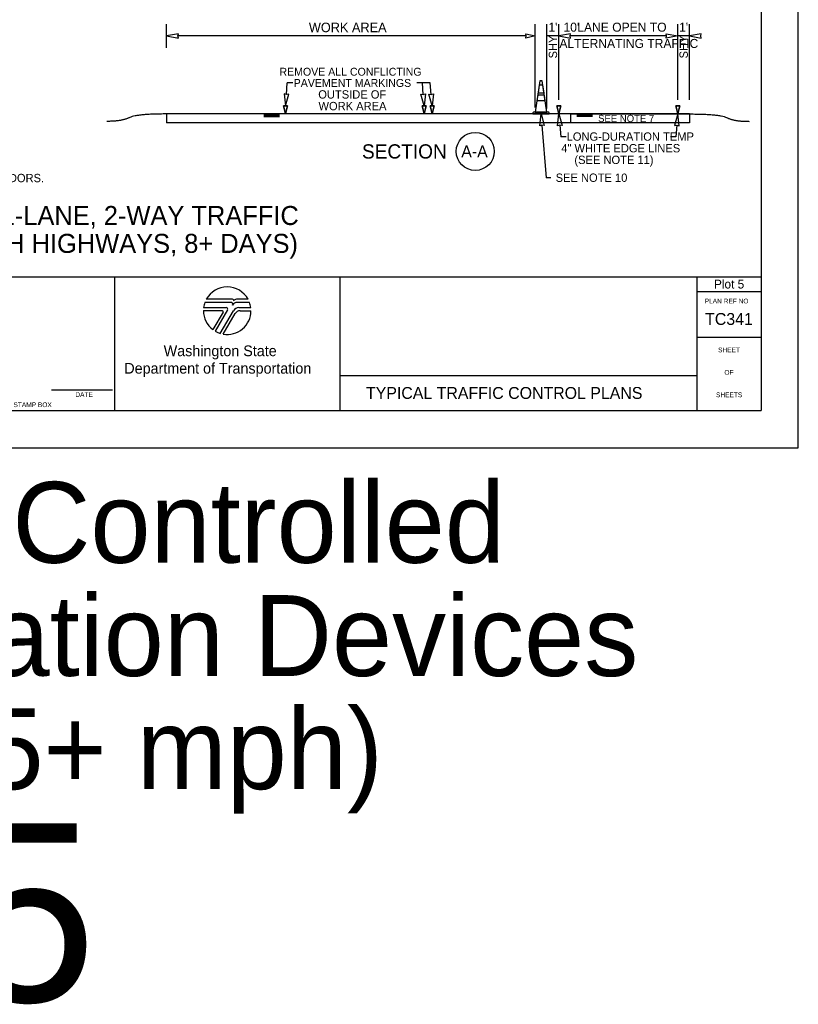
# Model space of a CAD drawing. Extents: x 99977 to 100176, y 99905 to 100011.
# Drawn here: x 100089.51 to 100096.06, y 99995.01 to 100003.29 of the extents above; entities that cross this region are included whole.
import ezdxf

# ---------------------------------------------------------------- set-up
doc = ezdxf.new("R2010")
doc.units = 0
for name, color, linetype in [('SH_DE_DetailHeading1Text', 7, 'Continuous'), ('SH_GI_GeneralNotesBodyText', 7, 'Continuous'), ('SH_GI_PlotLimits', 7, 'Continuous'), ('SH_GI_SheetBorder', 7, 'Continuous'), ('SH_GI_SheetLocationText', 7, 'Continuous'), ('SH_GI_SheetTextInCells', 7, 'Continuous'), ('SH_GI_TitleBlockText', 7, 'Continuous'), ('SH_GI_WSDOTLogo', 7, 'Continuous'), ('TR_WZ_TrafficConeElev', 7, 'Continuous'), ('TR_WZ_WorkZoneDetails', 7, 'Continuous'), ('TR_WZ_WorkZoneTextCurrent', 7, 'Continuous')]:
    doc.layers.add(name, color=color, linetype=linetype)

msp = doc.modelspace()

# ---------------------------------------------------------------- linework, layer by layer
at = {"layer": 'SH_GI_PlotLimits'}
msp.add_lwpolyline([(100079.0625, 99999.6875), (100096.0625, 99999.6875), (100096.0625, 100010.6875), (100079.0625, 100010.6875)], close=True, dxfattribs=at)
at = {"layer": 'SH_GI_SheetBorder'}
for p, q in [((100095.75, 100010.375), (100095.75, 100000)), ((100080, 100001.1259), (100095.75, 100001.1259)), ((100090.3089, 100001.1259), (100090.3089, 100000)), ((100092.2055, 100001.1259), (100092.2055, 100000)), ((100095.2079, 100001.1259), (100095.2079, 100000)), ((100095.2079, 100001.0008), (100095.75, 100001.0008)), ((100095.2079, 100000.6176), (100095.75, 100000.6176)), ((100092.2055, 100000.2955), (100095.2079, 100000.2955)), ((100089.7797, 100000.1733), (100090.2914, 100000.1733)), ((100080, 100000), (100095.75, 100000))]:
    msp.add_line(p, q, dxfattribs=at)
at = {"layer": 'SH_GI_WSDOTLogo'}
for p, q in [((100091.2894, 100000.9094), (100091.0697, 100000.9094)), ((100091.303, 100000.9354), (100091.0815, 100000.9354)), ((100091.433, 100000.9354), (100091.3351, 100000.9354)), ((100091.343, 100000.9094), (100091.3429, 100000.9094)), ((100091.4448, 100000.9094), (100091.343, 100000.9094)), ((100091.0572, 100000.84), (100091.2148, 100000.84)), ((100091.059, 100000.8661), (100091.2496, 100000.8661)), ((100091.222, 100000.8277), (100091.1364, 100000.6807)), ((100091.261, 100000.8464), (100091.1567, 100000.6672)), ((100091.1989, 100000.6487), (100091.3089, 100000.839)), ((100091.2244, 100000.6428), (100091.3242, 100000.8156)), ((100091.3558, 100000.8661), (100091.4555, 100000.8661)), ((100091.3655, 100000.8394), (100091.4572, 100000.8394))]:
    msp.add_line(p, q, dxfattribs=at)
for centre, radius, start, end in [((100091.2572, 100000.84), 0.2, 28.47865, 151.53204), ((100091.2572, 100000.84), 0.2, 159.69598, 172.50569), ((100091.2894, 100000.8946), 0.0148, 327.8418, 89.99855), ((100091.3429, 100000.861), 0.0484, 89.99529, 147.82376), ((100091.303, 100000.9263), 0.00903, 329.87418, 90.00328), ((100091.3352, 100000.9066), 0.0287, 90.00721, 148.16763), ((100091.2572, 100000.84), 0.2, 7.49431, 20.29406), ((100091.2572, 100000.84), 0.2, 179.99864, 232.84327), ((100091.2149, 100000.8318), 0.0082, 329.74356, 90), ((100091.2572, 100000.84), 0.2, 260.54554, 359.80857), ((100091.2497, 100000.853), 0.0131, 329.76834, 90), ((100091.3558, 100000.8119), 0.0542, 90, 149.99738), ((100091.3654, 100000.7918), 0.0476, 90, 150.05432), ((100091.2572, 100000.84), 0.2, 239.79292, 253.0448)]:
    msp.add_arc(centre, radius, start, end, dxfattribs=at)
at = {"layer": 'TR_WZ_TrafficConeElev'}
for p, q in [((100093.8828, 100002.7369), (100093.8728, 100002.6719)), ((100093.913, 100002.7369), (100093.8828, 100002.7369)), ((100093.923, 100002.6719), (100093.913, 100002.7369)), ((100093.8697, 100002.6519), (100093.8628, 100002.6069)), ((100093.926, 100002.6519), (100093.8697, 100002.6519)), ((100093.8728, 100002.6719), (100093.923, 100002.6719)), ((100093.9329, 100002.6069), (100093.926, 100002.6519)), ((100093.8628, 100002.6069), (100093.9329, 100002.6069)), ((100093.8335, 100002.5094), (100093.8285, 100002.5044)), ((100093.8285, 100002.5044), (100093.8285, 100002.4944)), ((100093.8285, 100002.4944), (100093.9673, 100002.4944)), ((100093.8479, 100002.5094), (100093.8335, 100002.5094)), ((100093.9673, 100002.5044), (100093.9623, 100002.5094)), ((100093.9673, 100002.4944), (100093.9673, 100002.5044))]:
    msp.add_line(p, q, dxfattribs=at)
msp.add_lwpolyline([(100093.8479, 100002.5094), (100093.9479, 100002.5094), (100093.9073, 100002.7744), (100093.8885, 100002.7744)], close=True, dxfattribs=at)
msp.add_lwpolyline([(100093.8479, 100002.5094), (100093.9479, 100002.5094), (100093.9073, 100002.7744), (100093.8885, 100002.7744)], close=True, dxfattribs=at)
msp.add_lwpolyline([(100093.9623, 100002.5094), (100093.9479, 100002.5094), (100093.8479, 100002.5094)], dxfattribs=at)
at = {"layer": 'TR_WZ_WorkZoneDetails'}
for p, q in [((100090.7479, 100003.0504), (100090.7479, 100003.2504)), ((100093.8479, 100002.5494), (100093.8479, 100003.2504)), ((100093.9479, 100002.5394), (100093.9479, 100003.2504)), ((100094.0479, 100002.6142), (100094.0479, 100003.2504)), ((100095.0479, 100002.6142), (100095.0479, 100003.2504)), ((100095.1479, 100002.6142), (100095.1479, 100003.2504)), ((100093.7729, 100003.1504), (100090.8416, 100003.1504)), ((100094.0479, 100003.1504), (100093.9479, 100003.1504)), ((100094.9542, 100003.1504), (100094.1416, 100003.1504)), ((100095.1479, 100003.1504), (100095.0479, 100003.1504)), ((100091.7553, 100002.6576), (100091.763, 100002.7552)), ((100091.8092, 100002.7552), (100091.763, 100002.7552)), ((100092.966, 100002.7552), (100092.8531, 100002.7552)), ((100092.9071, 100002.6576), (100092.8993, 100002.7552)), ((100092.9737, 100002.6576), (100092.966, 100002.7552)), ((100090.7479, 100002.4944), (100090.7479, 100002.4194)), ((100095.1479, 100002.4944), (100090.7479, 100002.4944)), ((100091.5649, 100002.4891), (100091.6979, 100002.4891)), ((100091.5649, 100002.4835), (100091.6979, 100002.4835)), ((100091.5649, 100002.4779), (100091.6979, 100002.4779)), ((100091.5649, 100002.4726), (100091.6979, 100002.4726)), ((100094.3309, 100002.4887), (100094.1979, 100002.4887)), ((100094.3309, 100002.4831), (100094.1979, 100002.4831)), ((100094.3309, 100002.4774), (100094.1979, 100002.4774)), ((100094.3309, 100002.4722), (100094.1979, 100002.4722)), ((100095.1479, 100002.4944), (100095.1479, 100002.4194)), ((100095.1479, 100002.4194), (100090.7479, 100002.4194)), ((100093.9053, 100002.4009), (100093.9406, 100001.9574)), ((100094.0553, 100002.4009), (100094.0631, 100002.3034)), ((100095.0404, 100002.4009), (100095.0327, 100002.3034)), ((100094.1092, 100002.3034), (100094.0631, 100002.3034)), ((100095.0327, 100002.3034), (100094.9865, 100002.3034)), ((100093.9806, 100001.9574), (100093.9406, 100001.9574))]:
    msp.add_line(p, q, dxfattribs=at)
for points in [[(100090.7479, 100003.1504), (100090.8461, 100003.1312), (100090.8416, 100003.1504), (100090.8461, 100003.1697)], [(100093.8479, 100003.1504), (100093.7693, 100003.1312), (100093.7729, 100003.1504), (100093.7693, 100003.1697)], [(100094.0479, 100003.1504), (100094.1462, 100003.1312), (100094.1416, 100003.1504), (100094.1462, 100003.1697)], [(100095.0479, 100003.1504), (100094.9496, 100003.1312), (100094.9542, 100003.1504), (100094.9496, 100003.1697)], [(100095.1479, 100003.1504), (100095.2462, 100003.1312), (100095.2416, 100003.1504), (100095.2462, 100003.1697)], [(100091.7478, 100002.5642), (100091.7748, 100002.6606), (100091.7552, 100002.6576), (100091.7363, 100002.6637)], [(100092.9145, 100002.5642), (100092.8875, 100002.6606), (100092.9071, 100002.6576), (100092.926, 100002.6637)], [(100092.9812, 100002.5642), (100092.9542, 100002.6606), (100092.9738, 100002.6576), (100092.9926, 100002.6637)], [(100091.7479, 100002.4944), (100091.7312, 100002.5642), (100091.7645, 100002.5642)], [(100092.9145, 100002.4944), (100092.8978, 100002.5642), (100092.9312, 100002.5642)], [(100092.9812, 100002.4944), (100092.9645, 100002.5642), (100092.9978, 100002.5642)], [(100094.0479, 100002.4944), (100094.0312, 100002.5642), (100094.0645, 100002.5642)], [(100095.0479, 100002.4944), (100095.0312, 100002.5642), (100095.0645, 100002.5642)], [(100093.8979, 100002.4944), (100093.9248, 100002.3979), (100093.9053, 100002.4009), (100093.8864, 100002.3949)], [(100094.0479, 100002.4944), (100094.0748, 100002.3979), (100094.0553, 100002.4009), (100094.0364, 100002.3949)], [(100094.1479, 100002.4944), (100095.1479, 100002.4944), (100095.1479, 100002.4194), (100094.1479, 100002.4194)], [(100094.1479, 100002.4944), (100095.1479, 100002.4944), (100095.1479, 100002.4194), (100094.1479, 100002.4194)], [(100095.0479, 100002.4944), (100095.0209, 100002.3979), (100095.0405, 100002.4009), (100095.0593, 100002.3949)]]:
    msp.add_lwpolyline(points, close=True, dxfattribs=at)
for points in [[(100091.7645, 100002.5642), (100091.7312, 100002.5642), (100091.7479, 100002.4944), (100091.7645, 100002.5642)], [(100092.9312, 100002.5642), (100092.8978, 100002.5642), (100092.9145, 100002.4944), (100092.9312, 100002.5642)], [(100092.9978, 100002.5642), (100092.9645, 100002.5642), (100092.9812, 100002.4944), (100092.9978, 100002.5642)], [(100094.0645, 100002.5642), (100094.0312, 100002.5642), (100094.0479, 100002.4944), (100094.0645, 100002.5642)], [(100095.0645, 100002.5642), (100095.0312, 100002.5642), (100095.0479, 100002.4944), (100095.0645, 100002.5642)]]:
    msp.add_lwpolyline(points, dxfattribs=at)
msp.add_circle((100093.3444, 100002.1794), 0.16, dxfattribs=at)
for points in [[(100090.7479, 100002.4944), (100090.4967, 100002.4944), (100090.3712, 100002.4322), (100090.2457, 100002.4322)], [(100095.1479, 100002.4944), (100095.399, 100002.4945), (100095.5245, 100002.4324), (100095.65, 100002.4325)]]:
    msp.add_open_spline(points, degree=2, dxfattribs=at)

# ---------------------------------------------------------------- texts
at = {"layer": 'SH_DE_DetailHeading1Text'}
for s, p in [('SIMPLE TEMPORARY SIGNAL-CONTROLLED ALTERNATING 1-LANE, 2-WAY TRAFFIC', (100083.1573, 100001.5606)), ('25 WZSL + CHANNELIZING DEVICES + RUMBLE STRIPS (45+ MPH HIGHWAYS, 8+ DAYS)', (100082.8287, 100001.3259))]:
    msp.add_text(s, height=0.16, rotation=360, dxfattribs=at).set_placement(p)
at = {"layer": 'SH_GI_GeneralNotesBodyText'}
msp.add_text('ROADWAY WIDTH RESTRICTIONS. 30 DAY NOTICE REQUIRED ON MAJOR FREIGHT CORRIDORS.', height=0.07, rotation=360, dxfattribs=at).set_placement((100085.3222, 100001.9206))
at = {"layer": 'SH_GI_SheetBorder'}
msp.add_text('PLAN REF NO', height=0.040032, dxfattribs=at).set_placement((100095.2747, 100000.9008))
at = {"layer": 'SH_GI_SheetLocationText'}
for s, height, p in [('Plot 5', 0.07425, (100095.3533, 100001.0262)), (' Temp Signal-Controlled', 0.68, (100083.7893, 99998.7191)), ('Alt Traffic w/ Channelization Devices', 0.68, (100079.9592, 99997.7671)), ('& Rumble Strips (45+ mph)', 0.68, (100081.5757, 99996.8151)), ('Plot 5', 1.5, (100085.0265, 99995.0267))]:
    msp.add_text(s, height=height, dxfattribs=at).set_placement(p)
at = {"layer": 'SH_GI_SheetTextInCells'}
for s, height, p in [('Washington State', 0.090072, (100090.7229, 100000.4571)), ('SHEET', 0.04003, (100095.3877, 100000.4896)), ('Department of Transportation', 0.090072, (100090.3916, 100000.3101)), ('OF', 0.04003, (100095.4406, 100000.3008)), ('DATE', 0.04003, (100089.9794, 100000.1141)), ('SHEETS', 0.04003, (100095.3698, 100000.112)), ('P.E. STAMP BOX', 0.040032, (100089.339, 100000.0286))]:
    msp.add_text(s, height=height, dxfattribs=at).set_placement(p)
at = {"layer": 'SH_GI_TitleBlockText'}
for s, p in [('TC341', (100095.2784, 100000.72)), ('TYPICAL TRAFFIC CONTROL PLANS', (100092.4251, 100000.0977))]:
    msp.add_text(s, height=0.1, dxfattribs=at).set_placement(p)
at = {"layer": 'TR_WZ_WorkZoneDetails'}
for s, height, p in [('WORK AREA', 0.08, (100091.9443, 100003.1824)), ("1'", 0.076, (100093.9599, 100003.1864)), ("10'", 0.076, (100094.0867, 100003.1864)), (' LANE OPEN TO', 0.076, (100094.1748, 100003.1864)), ("1'", 0.076, (100095.0595, 100003.1864)), ('ALTERNATING TRAFFIC', 0.076, (100094.0522, 100003.0496))]:
    msp.add_text(s, height=height, dxfattribs=at).set_placement(p)
for s, height, rotation, p in [('SHY', 0.07, 90, (100094.0329, 100002.9617)), ('SHY', 0.07, 90, (100095.1329, 100002.9617)), ('SECTION', 0.12, 360, (100092.3913, 100002.1194)), ('A-A', 0.1, 360, (100093.2265, 100002.1294))]:
    msp.add_text(s, height=height, rotation=rotation, dxfattribs=at).set_placement(p)
at = {"layer": 'TR_WZ_WorkZoneTextCurrent'}
for s, height, p in [('REMOVE ALL CONFLICTING', 0.0665, (100091.6969, 100002.8164)), ('PAVEMENT MARKINGS', 0.0665, (100091.8168, 100002.7219)), ('OUTSIDE OF', 0.07, (100092.0233, 100002.6239)), ('WORK AREA', 0.07, (100092.0253, 100002.5259)), ('SEE NOTE 7', 0.06, (100094.3778, 100002.4269)), ('LONG-DURATION TEMP', 0.07, (100094.1132, 100002.2694)), ('4" WHITE EDGE LINES', 0.07, (100094.068, 100002.1714)), ('(SEE NOTE 11)', 0.07, (100094.1784, 100002.0734)), ('SEE NOTE 10', 0.07, (100094.0206, 100001.9234))]:
    msp.add_text(s, height=height, dxfattribs=at).set_placement(p)

doc.saveas('drawing.dxf')
